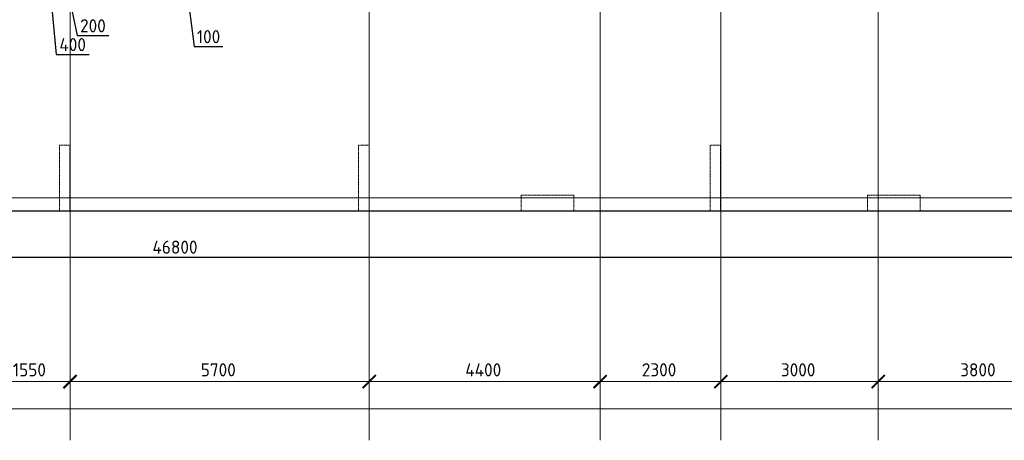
# Model space of a CAD drawing. Header units: millimetres. Extents: x -42044588 to 856694, y -806701 to 941911.
# Tile 896 of 1056: x -174256 to -155493, y -96153 to -88135. Entities that reach past the tile are written whole.
import ezdxf

# ---------------------------------------------------------------- set-up
doc = ezdxf.new("R2010")
doc.units = ezdxf.units.MM
for name, pattern in [('______5', [1100, 800, -100, 100, -100]), ('DASHED', [7, 5, -2, 0]), ('осевая', [50.8, 31.75, -6.35, 6.35, -6.35])]:
    doc.linetypes.add(name, pattern=pattern)
for name, color, linetype, lineweight in [('907Сл Осевые', 1, 'Continuous', 0), ('Оси', 40, '______5', 18), ('Перекрытие ж_бетон', 1, 'Continuous', 30), ('РАЗМЕРЫ', 1, 'Continuous', 9)]:
    doc.layers.add(name, color=color, linetype=linetype, lineweight=lineweight)
doc.layers.add('Колонна_ бетон', color=7, linetype='Continuous', lineweight=50, true_color=0xb4b496)
doc.styles.add('GOST-2.304_Type-B', font='GOST_Common.ttf')
doc.dimstyles.new('СПДС', dxfattribs={"dimscale": 100, "dimtxt": 2.5, "dimasz": 2, "dimexe": 1.25, "dimexo": 0, "dimtad": 1, "dimdec": 0, "dimrnd": 5, "dimtxsty": 'GOST-2.304_Type-B', "dimblk": 'ARCHTICK', "dimcen": 2.5, "dimdle": 2, "dimclrd": 1, "dimclre": 1, "dimclrt": 1, "dimadec": 0, "dimazin": 2, "dimtfac": 0.75, "dimtdec": 0, "dimtmove": 1, "dimatfit": 3, "dimfxl": 0, "dimtolj": 1, "dimarcsym": 0})

# ---------------------------------------------------------------- blocks, each defined once
blk = doc.blocks.new('_ArchTick')
at = {"color": 0, "linetype": 'ByBlock', "const_width": 0.15}
blk.add_lwpolyline([(-0.5, -0.5), (0.5, 0.5)], dxfattribs=at)
blk = doc.blocks.new('*D6689')
at = {"color": 1, "lineweight": 0, "transparency": 16777216}
for p, q in [((983446, -18716), (1030646, -18716)), ((983646, -18716), (983646, -18591)), ((1030446, -18830), (1030446, -18591))]:
    blk.add_line(p, q, dxfattribs=at)
at = {"layer": 'DEFPOINTS', "color": 0, "transparency": 16777216}
for p in [(983646, -18716), (1030446, -18716), (1030446, -18830)]:
    blk.add_point(p, dxfattribs=at)
at = {"color": 1, "lineweight": 0, "transparency": 16777216, "xscale": 250, "yscale": 250, "zscale": 250, "rotation": 180}
blk.add_blockref('_ArchTick', (983646, -18716), dxfattribs=at)
at = {"color": 1, "lineweight": 0, "transparency": 16777216, "xscale": 250, "yscale": 250, "zscale": 250}
blk.add_blockref('_ArchTick', (1030446, -18716), dxfattribs=at)
at = {"color": 1, "lineweight": 0, "transparency": 16777216, "insert": (1001863, -18605), "char_height": 250, "width": 104166.67, "attachment_point": 5, "style": 'GOST-2.304_Type-B'}
blk.add_mtext('\\A1;46800', dxfattribs=at)
blk = doc.blocks.new('*D6701')
at = {"color": 1, "lineweight": 0, "transparency": 16777216}
for p, q in [((1003296, -18199), (1005246, -18199)), ((1003496, -18199), (1003496, -18074)), ((1005046, -18199), (1005046, -18074))]:
    blk.add_line(p, q, dxfattribs=at)
at = {"layer": 'DEFPOINTS', "color": 0, "transparency": 16777216}
for p in [(1003496, -18199), (1005046, -18199), (1005046, -18199)]:
    blk.add_point(p, dxfattribs=at)
at = {"color": 1, "lineweight": 0, "transparency": 16777216, "xscale": 250, "yscale": 250, "zscale": 250, "rotation": 180}
blk.add_blockref('_ArchTick', (1003496, -18199), dxfattribs=at)
at = {"color": 1, "lineweight": 0, "transparency": 16777216, "xscale": 250, "yscale": 250, "zscale": 250}
blk.add_blockref('_ArchTick', (1005046, -18199), dxfattribs=at)
at = {"color": 1, "lineweight": 0, "transparency": 16777216, "insert": (1004271, -17974), "char_height": 250, "width": 83333.33, "attachment_point": 5, "style": 'GOST-2.304_Type-B'}
blk.add_mtext('\\A1;1550', dxfattribs=at)
blk = doc.blocks.new('*D6702')
at = {"color": 1, "lineweight": 0, "transparency": 16777216}
for p, q in [((1004846, -18199), (1010946, -18199)), ((1005046, -18199), (1005046, -18074)), ((1010746, -18199), (1010746, -18074))]:
    blk.add_line(p, q, dxfattribs=at)
at = {"layer": 'DEFPOINTS', "color": 0, "transparency": 16777216}
for p in [(1005046, -18199), (1010746, -18199), (1010746, -18199)]:
    blk.add_point(p, dxfattribs=at)
at = {"color": 1, "lineweight": 0, "transparency": 16777216, "xscale": 250, "yscale": 250, "zscale": 250, "rotation": 180}
blk.add_blockref('_ArchTick', (1005046, -18199), dxfattribs=at)
at = {"color": 1, "lineweight": 0, "transparency": 16777216, "xscale": 250, "yscale": 250, "zscale": 250}
blk.add_blockref('_ArchTick', (1010746, -18199), dxfattribs=at)
at = {"color": 1, "lineweight": 0, "transparency": 16777216, "insert": (1007870, -17974), "char_height": 250, "width": 83333.33, "attachment_point": 5, "style": 'GOST-2.304_Type-B'}
blk.add_mtext('\\A1;5700', dxfattribs=at)
blk = doc.blocks.new('*D6703')
at = {"color": 1, "lineweight": 0, "transparency": 16777216}
for p, q in [((1010546, -18199), (1015346, -18199)), ((1010746, -18199), (1010746, -18074)), ((1015146, -18199), (1015146, -18074))]:
    blk.add_line(p, q, dxfattribs=at)
at = {"layer": 'DEFPOINTS', "color": 0, "transparency": 16777216}
for p in [(1010746, -18199), (1015146, -18199), (1015146, -18199)]:
    blk.add_point(p, dxfattribs=at)
at = {"color": 1, "lineweight": 0, "transparency": 16777216, "xscale": 250, "yscale": 250, "zscale": 250, "rotation": 180}
blk.add_blockref('_ArchTick', (1010746, -18199), dxfattribs=at)
at = {"color": 1, "lineweight": 0, "transparency": 16777216, "xscale": 250, "yscale": 250, "zscale": 250}
blk.add_blockref('_ArchTick', (1015146, -18199), dxfattribs=at)
at = {"color": 1, "lineweight": 0, "transparency": 16777216, "insert": (1012920, -17974), "char_height": 250, "width": 83333.33, "attachment_point": 5, "style": 'GOST-2.304_Type-B'}
blk.add_mtext('\\A1;4400', dxfattribs=at)
blk = doc.blocks.new('*D6704')
at = {"color": 1, "lineweight": 0, "transparency": 16777216}
for p, q in [((1014946, -18199), (1017646, -18199)), ((1015146, -18199), (1015146, -18074)), ((1017446, -18199), (1017446, -18074))]:
    blk.add_line(p, q, dxfattribs=at)
at = {"layer": 'DEFPOINTS', "color": 0, "transparency": 16777216}
for p in [(1015146, -18199), (1017446, -18199), (1017446, -18199)]:
    blk.add_point(p, dxfattribs=at)
at = {"color": 1, "lineweight": 0, "transparency": 16777216, "xscale": 250, "yscale": 250, "zscale": 250, "rotation": 180}
blk.add_blockref('_ArchTick', (1015146, -18199), dxfattribs=at)
at = {"color": 1, "lineweight": 0, "transparency": 16777216, "xscale": 250, "yscale": 250, "zscale": 250}
blk.add_blockref('_ArchTick', (1017446, -18199), dxfattribs=at)
at = {"color": 1, "lineweight": 0, "transparency": 16777216, "insert": (1016270, -17974), "char_height": 250, "width": 83333.33, "attachment_point": 5, "style": 'GOST-2.304_Type-B'}
blk.add_mtext('\\A1;2300', dxfattribs=at)
blk = doc.blocks.new('*D6705')
at = {"color": 1, "lineweight": 0, "transparency": 16777216}
for p, q in [((1017246, -18199), (1020646, -18199)), ((1017446, -18199), (1017446, -18074)), ((1020446, -18199), (1020446, -18074))]:
    blk.add_line(p, q, dxfattribs=at)
at = {"layer": 'DEFPOINTS', "color": 0, "transparency": 16777216}
for p in [(1017446, -18199), (1020446, -18199), (1020446, -18199)]:
    blk.add_point(p, dxfattribs=at)
at = {"color": 1, "lineweight": 0, "transparency": 16777216, "xscale": 250, "yscale": 250, "zscale": 250, "rotation": 180}
blk.add_blockref('_ArchTick', (1017446, -18199), dxfattribs=at)
at = {"color": 1, "lineweight": 0, "transparency": 16777216, "xscale": 250, "yscale": 250, "zscale": 250}
blk.add_blockref('_ArchTick', (1020446, -18199), dxfattribs=at)
at = {"color": 1, "lineweight": 0, "transparency": 16777216, "insert": (1018920, -17974), "char_height": 250, "width": 83333.33, "attachment_point": 5, "style": 'GOST-2.304_Type-B'}
blk.add_mtext('\\A1;3000', dxfattribs=at)
blk = doc.blocks.new('*D6706')
at = {"color": 1, "lineweight": 0, "transparency": 16777216}
for p, q in [((1020246, -18199), (1024446, -18199)), ((1020446, -18199), (1020446, -18074)), ((1024246, -18199), (1024246, -18074))]:
    blk.add_line(p, q, dxfattribs=at)
at = {"layer": 'DEFPOINTS', "color": 0, "transparency": 16777216}
for p in [(1020446, -18199), (1024246, -18199), (1024246, -18199)]:
    blk.add_point(p, dxfattribs=at)
at = {"color": 1, "lineweight": 0, "transparency": 16777216, "xscale": 250, "yscale": 250, "zscale": 250, "rotation": 180}
blk.add_blockref('_ArchTick', (1020446, -18199), dxfattribs=at)
at = {"color": 1, "lineweight": 0, "transparency": 16777216, "xscale": 250, "yscale": 250, "zscale": 250}
blk.add_blockref('_ArchTick', (1024246, -18199), dxfattribs=at)
at = {"color": 1, "lineweight": 0, "transparency": 16777216, "insert": (1022346, -17974), "char_height": 250, "width": 83333.33, "attachment_point": 5, "style": 'GOST-2.304_Type-B'}
blk.add_mtext('\\A1;3800', dxfattribs=at)
blk = doc.blocks.new('подложка стн 1-го этажа')
at = {"layer": 'Колонна_ бетон', "color": 252, "linetype": 'DASHED', "lineweight": 0, "ltscale": 0.5, "true_color": 0x939598, "transparency": 33554687}
for p, q in [((29244, 10712, -200), (29244, 9462, -200)), ((29244, 10712, -200), (29444, 10712, -200)), ((29444, 9462, -200), (29444, 10712, -200)), ((35144, 10712, -200), (34944, 10712, -200)), ((34944, 10712, -200), (34944, 9462, -200)), ((35144, 10712, -200), (35144, 9462, -200)), ((41644, 9462, -200), (41644, 10712, -200)), ((41644, 10712, -200), (41844, 10712, -200)), ((41844, 9462, -200), (41844, 10712, -200)), ((38044, 9762, -200), (39044, 9762, -200)), ((38044, 9462, -200), (38044, 9762, -200)), ((39044, 9462, -200), (39044, 9762, -200)), ((45644, 9762, -200), (44644, 9762, -200)), ((44644, 9762, -200), (44644, 9462, -200)), ((45644, 9462, -200), (45644, 9762, -200)), ((29444, 9462, -200), (29244, 9462, -200)), ((35144, 9462, -200), (34944, 9462, -200)), ((38044, 9462, -200), (39044, 9462, -200)), ((41644, 9462, -200), (41844, 9462, -200)), ((45644, 9462, -200), (44644, 9462, -200))]:
    blk.add_line(p, q, dxfattribs=at)
blk = doc.blocks.new('*D2717')
at = {"layer": 'DEFPOINTS', "color": 0, "transparency": 16777216}
for p in [(-173496, -86379), (-173896, -86505), (-173496, -87328)]:
    blk.add_point(p, dxfattribs=at)
at = {"layer": 'РАЗМЕРЫ', "color": 1, "lineweight": -2, "transparency": 16777216}
for p, q in [((-173496, -86379), (-173496, -87453)), ((-173896, -86505), (-173896, -87453)), ((-174096, -87328), (-173296, -87328)), ((-173696, -87328), (-173558, -88797)), ((-173558, -88797), (-172933, -88797))]:
    blk.add_line(p, q, dxfattribs=at)
at = {"layer": 'РАЗМЕРЫ', "color": 1, "lineweight": -2, "transparency": 16777216, "xscale": 200, "yscale": 200, "zscale": 200, "rotation": 180}
blk.add_blockref('_ArchTick', (-173896, -87328), dxfattribs=at)
at = {"layer": 'РАЗМЕРЫ', "color": 1, "lineweight": -2, "transparency": 16777216, "xscale": 200, "yscale": 200, "zscale": 200}
blk.add_blockref('_ArchTick', (-173496, -87328), dxfattribs=at)
at = {"layer": 'РАЗМЕРЫ', "color": 1, "lineweight": 0, "transparency": 16777216, "insert": (-173246, -88610), "char_height": 250, "attachment_point": 5, "style": 'GOST-2.304_Type-B'}
blk.add_mtext('\\A1;400', dxfattribs=at)
blk = doc.blocks.new('*D2869')
at = {"layer": 'DEFPOINTS', "color": 0, "transparency": 16777216}
for p in [(-173296, -86291), (-173496, -86379), (-173296, -87328)]:
    blk.add_point(p, dxfattribs=at)
at = {"layer": 'РАЗМЕРЫ', "color": 1, "lineweight": -2, "transparency": 16777216}
for p, q in [((-173296, -86291), (-173296, -87453)), ((-173496, -86379), (-173496, -87453)), ((-173696, -87328), (-173096, -87328)), ((-173396, -87328), (-173160, -88439)), ((-173160, -88439), (-172560, -88439))]:
    blk.add_line(p, q, dxfattribs=at)
at = {"layer": 'РАЗМЕРЫ', "color": 1, "lineweight": -2, "transparency": 16777216, "xscale": 200, "yscale": 200, "zscale": 200, "rotation": 180}
blk.add_blockref('_ArchTick', (-173496, -87328), dxfattribs=at)
at = {"layer": 'РАЗМЕРЫ', "color": 1, "lineweight": -2, "transparency": 16777216, "xscale": 200, "yscale": 200, "zscale": 200}
blk.add_blockref('_ArchTick', (-173296, -87328), dxfattribs=at)
at = {"layer": 'РАЗМЕРЫ', "color": 1, "lineweight": 0, "transparency": 16777216, "insert": (-172860, -88252), "char_height": 250, "attachment_point": 5, "style": 'GOST-2.304_Type-B'}
blk.add_mtext('\\A1;200', dxfattribs=at)
blk = doc.blocks.new('*D2788')
at = {"layer": 'DEFPOINTS', "color": 0, "transparency": 16777216}
for p in [(-171146, -86809), (-171046, -86692), (-171146, -87360)]:
    blk.add_point(p, dxfattribs=at)
at = {"layer": 'РАЗМЕРЫ', "color": 1, "lineweight": -2, "transparency": 16777216}
for p, q in [((-171146, -86809), (-171146, -87485)), ((-171046, -86692), (-171046, -87485)), ((-171146, -87360), (-171346, -87360)), ((-171046, -87360), (-171146, -87360)), ((-171046, -87360), (-171146, -87360)), ((-171096, -87360), (-170932, -88646)), ((-171046, -87360), (-170846, -87360)), ((-170932, -88646), (-170382, -88646))]:
    blk.add_line(p, q, dxfattribs=at)
at = {"layer": 'РАЗМЕРЫ', "color": 1, "lineweight": -2, "transparency": 16777216, "xscale": 200, "yscale": 200, "zscale": 200}
blk.add_blockref('_ArchTick', (-171146, -87360), dxfattribs=at)
at = {"layer": 'РАЗМЕРЫ', "color": 1, "lineweight": -2, "transparency": 16777216, "xscale": 200, "yscale": 200, "zscale": 200, "rotation": 180}
blk.add_blockref('_ArchTick', (-171046, -87360), dxfattribs=at)
at = {"layer": 'РАЗМЕРЫ', "color": 1, "lineweight": 0, "transparency": 16777216, "insert": (-170657, -88459), "char_height": 250, "attachment_point": 5, "style": 'GOST-2.304_Type-B'}
blk.add_mtext('\\A1;100', dxfattribs=at)
blk = doc.blocks.new('*D5985')
at = {"layer": '907Сл Осевые', "color": 1, "lineweight": -2, "transparency": 16777216}
for p, q in [((-194696, -91780), (-194696, -92784)), ((-147896, -91824), (-147896, -92784)), ((-194896, -92659), (-147696, -92659))]:
    blk.add_line(p, q, dxfattribs=at)
at = {"layer": 'DEFPOINTS', "color": 0, "transparency": 16777216}
for p in [(-194696, -91780), (-147896, -91824), (-147896, -92659)]:
    blk.add_point(p, dxfattribs=at)
at = {"layer": '907Сл Осевые', "color": 1, "lineweight": -2, "transparency": 16777216, "xscale": 200, "yscale": 200, "zscale": 200, "rotation": 180}
blk.add_blockref('_ArchTick', (-194696, -92659), dxfattribs=at)
at = {"layer": '907Сл Осевые', "color": 1, "lineweight": -2, "transparency": 16777216, "xscale": 200, "yscale": 200, "zscale": 200}
blk.add_blockref('_ArchTick', (-147896, -92659), dxfattribs=at)
at = {"layer": '907Сл Осевые', "color": 1, "lineweight": 0, "transparency": 16777216, "insert": (-171296, -92471), "char_height": 250, "attachment_point": 5, "style": 'GOST-2.304_Type-B'}
blk.add_mtext('\\A1;46800', dxfattribs=at)
blk = doc.blocks.new('оси2')
at = {"layer": 'Оси', "color": 16, "linetype": 'осевая', "lineweight": 0, "ltscale": 0.25, "transparency": 33554687}
for p, q in [((1005045.5, 3375.3), (1005045.5, -19317.6)), ((1010745.5, 3375.3), (1010745.5, -19317.6)), ((1015145.5, 3375.3), (1015145.5, -19317.6)), ((1017445.5, 3375.3), (1017445.5, -19317.6)), ((1020445.5, 3375.3), (1020445.5, -19317.6)), ((979200, -14692.9), (1032582.1, -14692.9))]:
    blk.add_line(p, q, dxfattribs=at)
at = {"lineweight": 0}
for base, p1, p2, picture, middle in [((1005045.5, -18199), (1003495.5, -18199), (1005045.5, -18199), '*D6701', (1004270.5, -18199)), ((1010745.5, -18199), (1005045.5, -18199), (1010745.5, -18199), '*D6702', (1007870.4, -18199)), ((1015145.5, -18199), (1010745.5, -18199), (1015145.5, -18199), '*D6703', (1012920.4, -18199)), ((1017445.5, -18199), (1015145.5, -18199), (1017445.5, -18199), '*D6704', (1016270.4, -18199)), ((1020445.5, -18199), (1017445.5, -18199), (1020445.5, -18199), '*D6705', (1018920.4, -18199)), ((1024245.5, -18199), (1020445.5, -18199), (1024245.5, -18199), '*D6706', (1022345.5, -18199)), ((1030445.5, -18715.9), (983645.5, -18715.9), (1030445.5, -18830.2), '*D6689', (1001863, -18830.2))]:
    dim = blk.add_linear_dim(base=base, p1=p1, p2=p2, dimstyle='СПДС', override={"dimgap": 1, "dimlwd": 0, "dimlwe": 0}, dxfattribs=at)
    dim.commit()
    dim.dimension.update_dxf_attribs({"geometry": picture, "text_midpoint": middle, "dimtype": 160})

msp = doc.modelspace()

# ---------------------------------------------------------------- linework, layer by layer
at = {"layer": 'Перекрытие ж_бетон'}
for points, elevation in [([(-194947.756, -74878.517), (-194947.885, -88878.517), (-194947.861, -88878.517), (-194947.861, -91778.517), (-190847.861, -91778.517), (-190847.885, -91778.517), (-154047.885, -91778.517), (-154047.861, -91778.517), (-147647.861, -91778.517), (-147647.861, -74878.517), (-194947.756, -74878.517)], -720), ([(-194947.859, -91778.516), (-190847.858, -91778.521), (-190847.858, -91778.516), (-154047.858, -91778.516), (-154047.858, -91778.516), (-147647.859, -91778.516), (-147647.857, -74878.517), (-194947.729, -74878.517), (-194947.858, -88878.516), (-194947.858, -88878.516), (-194947.861, -91778.516)], -360)]:
    msp.add_lwpolyline(points, dxfattribs=dict(at, elevation=elevation))

# ---------------------------------------------------------------- block references
msp.add_blockref('подложка стн 1-го этажа', (-202741.986, -101240.485, -160))
at = {"layer": 'РАЗМЕРЫ'}
msp.add_blockref('оси2', (-1178341.537, -76835.635), dxfattribs=at)

# ---------------------------------------------------------------- dimensions: what is measured, and where the dimension line sits
at = {"layer": '907Сл Осевые', "lineweight": 0}
dim = msp.add_linear_dim(base=(-147896.021, -92658.978), p1=(-194695.779, -91779.802), p2=(-147896.021, -91824.103), dimstyle='СПДС', dxfattribs=at)
dim.commit()
dim.dimension.update_dxf_attribs({"geometry": '*D5985', "text_midpoint": (-171295.9, -92471.478)})
at = {"layer": 'РАЗМЕРЫ', "lineweight": 0}
for base, p1, p2, picture, middle in [((-173295.879, -87327.626), (-173495.818, -86378.517), (-173295.879, -86291.158), '*D2869', (-173097.963, -88439.267)), ((-173495.818, -87327.626), (-173895.818, -86504.835), (-173495.818, -86378.517), '*D2717', (-173495.818, -88797.324)), ((-171145.675, -87359.7), (-171045.879, -86692.008), (-171145.675, -86808.517), '*D2788', (-170869.807, -88646.112))]:
    dim = msp.add_linear_dim(base=base, p1=p1, p2=p2, dimstyle='СПДС', override={"dimrnd": 5}, dxfattribs=at)
    dim.commit()
    dim.dimension.update_dxf_attribs({"geometry": picture, "text_midpoint": middle, "dimtype": 160})

doc.saveas('drawing.dxf')
